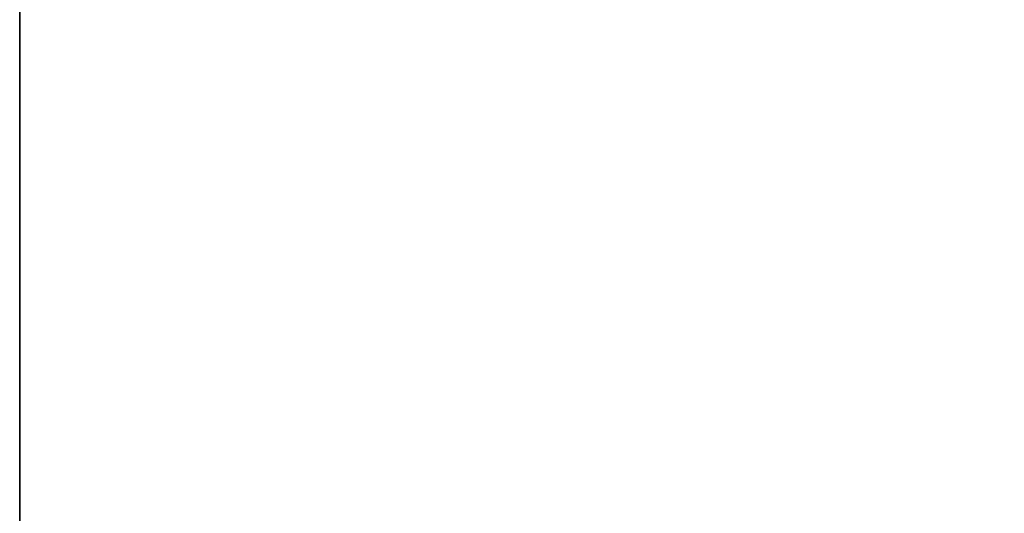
# Model space of a CAD drawing. Header units: metres. Extents: x 209848 to 209928, y 1182430 to 1182563.
# Tile 916 of 1056: x 209850.0697 to 209850.1507, y 1182499.8319 to 1182499.8724. Entities that reach past the tile are written whole.
import ezdxf

# ---------------------------------------------------------------- set-up
doc = ezdxf.new("R2010")
doc.units = ezdxf.units.M
doc.header["$MEASUREMENT"] = 0
doc.linetypes.add('DGN Style 2', pattern=[15.036391, 9.021834, -6.014556])
doc.layers.get('0').update_dxf_attribs({"color": 254})

# ---------------------------------------------------------------- blocks, each defined once
blk = doc.blocks.new('*U2')
at = {"color": 3, "linetype": 'Continuous'}
blk.add_line((-1.275, 0.69573), (-1.275, 0.908679), dxfattribs=at)
blk = doc.blocks.new('*U3')
at = {"color": 3, "linetype": 'Continuous'}
blk.add_line((-1.275, 0.680385), (-1.275, 0.872928), dxfattribs=at)
blk = doc.blocks.new('*U4')
at = {"color": 3, "linetype": 'Continuous'}
for p, q in [((-1.275, 0.771599), (-1.275, 0.904068)), ((-1.275, 0.639447), (-1.275, 0.771599))]:
    blk.add_line(p, q, dxfattribs=at)
blk = doc.blocks.new('*U5')
at = {"color": 3, "linetype": 'Continuous'}
for p, q in [((-1.275, 0.779485), (-1.275, 0.909858)), ((-1.275, 0.649364), (-1.275, 0.779485))]:
    blk.add_line(p, q, dxfattribs=at)
blk = doc.blocks.new('*U6')
at = {"color": 3, "linetype": 'Continuous'}
blk.add_line((-1.275, 0.737017), (-1.275, 0.880521), dxfattribs=at)
blk = doc.blocks.new('*U7')
at = {"color": 3, "linetype": 'Continuous'}
for p, q in [((-1.275, 0.771953), (-1.275, 0.913096)), ((-1.275, 0.631924), (-1.275, 0.771953))]:
    blk.add_line(p, q, dxfattribs=at)
blk = doc.blocks.new('*U8')
at = {"color": 3, "linetype": 'Continuous'}
for p, q in [((-1.275, 0.807622), (-1.275, 0.93939)), ((-1.275, 0.675959), (-1.275, 0.807622))]:
    blk.add_line(p, q, dxfattribs=at)
blk = doc.blocks.new('*U9')
at = {"color": 3, "linetype": 'Continuous'}
blk.add_line((-1.275, 0.702056), (-1.275, 0.814353), dxfattribs=at)
blk = doc.blocks.new('ATTEMP_5')
at = {"color": 254, "flags": 128}
blk.add_lwpolyline([(0, 1.275), (-2.309, 1.275), (-2.309, 0.5138), (-7.62, 0.5138), (-7.62, -0.5138), (-2.309, -0.5138), (-2.309, -1.275), (0, -1.275), (0, 1.275), (0, 1.275)], dxfattribs=at)
blk = doc.blocks.new('ATTEMP_1')
at = {"color": 254, "rotation": 90}
blk.add_blockref('ATTEMP_5', (0, 1.72), dxfattribs=at)
blk = doc.blocks.new('ATTEMP')
at = {"color": 3, "linetype": 'Continuous'}
for name in ['*U9', '*U8', '*U7', '*U6', '*U4', '*U5', '*U3', '*U2']:
    blk.add_blockref(name, (-8.511171, 0), dxfattribs=at)
at = {"color": 254}
blk.add_blockref('ATTEMP_1', (-8.511171, 0), dxfattribs=at)

msp = doc.modelspace()

# ---------------------------------------------------------------- block references
at = {"color": 1, "linetype": 'DGN Style 2'}
msp.add_blockref('ATTEMP', (209859.855907, 1182499.061067), dxfattribs=at)

doc.saveas('drawing.dxf')
